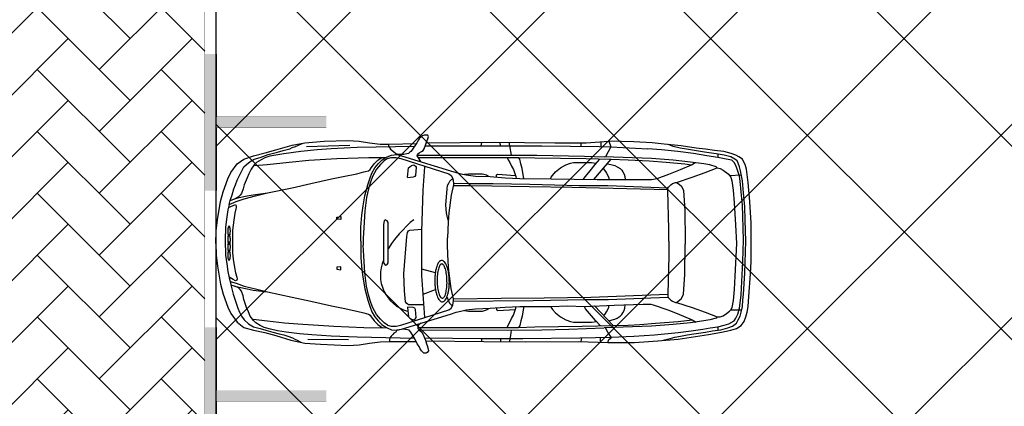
# Model space of a CAD drawing. Header units: millimetres. Extents: x 747415 to 1601423, y -236173 to 551995.
# Tile 505 of 549: x 1165717 to 1174714, y 215841 to 219376. Entities that reach past the tile are written whole.
import ezdxf

# ---------------------------------------------------------------- set-up
doc = ezdxf.new("R2010")
doc.units = ezdxf.units.MM
doc.header["$LTSCALE"] = 100
doc.header["$MEASUREMENT"] = 0
doc.linetypes.add('DASHED2', pattern=[9.525, 6.35, -3.175])
doc.layers.get('0').update_dxf_attribs({"linetype": 'CONTINUOUS', "lineweight": 0})
for name, color, linetype in [('T--A9041_VERHARDING_Parkeren', 9, 'CONTINUOUS'), ('T--L9041_VERHARDING_Wegen', 7, 'CONTINUOUS'), ('T--L9082_INRICHTING_SPECIFIEK_Auto', 8, 'CONTINUOUS')]:
    doc.layers.add(name, color=color, linetype=linetype)
for name, color, linetype, lineweight in [('T--A9041_VERHARDING_Wegen', 21, 'CONTINUOUS', 0), ('T--A9042_BEPLANTING', 90, 'CONTINUOUS', 0), ('T--L9067_BEHEERVOORZIENING_Belijning', 7, 'DASHED2', 0)]:
    doc.layers.add(name, color=color, linetype=linetype, lineweight=lineweight)
doc.layers.add('T--A9072_BELIJNING', color=7, linetype='CONTINUOUS', lineweight=0, true_color=0xffffff)

# ---------------------------------------------------------------- blocks, each defined once
blk = doc.blocks.new('auto33')
for p, q in [((2426.937, 925.125), (2421.775, 894.2)), ((2592.1, 926.137), (2602.75, 894.2)), ((3337.262, 920.812), (3337.262, 894.2)), ((3518.237, 931.462), (3518.237, 888.875)), ((830.324, 888.875), (1224.2, 899.525)), ((4588.075, 819.687), (4588.075, 793.075)), ((3454.362, 585.487), (3614.037, 771.775)), ((2006.612, -266.126), (1884.2, -234.188)), ((1894.85, -463.063), (2006.612, -420.476)), ((3459.687, -569.513), (3630.012, -750.475)), ((4588.075, -761.125), (4588.075, -787.738)), ((840.975, -872.9), (1213.55, -878.225)), ((2427.1, -867.575), (2427.1, -894.188)), ((2602.75, -867.575), (2602.75, -894.188)), ((3342.587, -862.25), (3337.262, -894.188)), ((3512.912, -858.813), (3512.912, -899.513))]:
    blk.add_line(p, q)
for points in [[(1873.55, 750.487), (1852.262, 782.425), (1841.612, 803.712), (1846.937, 819.687), (1857.587, 830.325), (1878.875, 840.974), (1894.85, 851.612), (1905.487, 867.587), (1916.137, 899.525), (1926.775, 926.137), (1932.099, 942.1), (1937.425, 958.075), (1942.75, 979.362), (1937.425, 990), (1905.487, 990), (1889.525, 984.687), (1878.875, 979.362), (1873.55, 974.037), (1862.912, 963.387), (1852.262, 947.425), (1836.3, 920.812), (1820.325, 894.2), (1804.362, 872.912), (1793.712, 856.937), (1783.075, 840.974), (1772.424, 835.65), (1761.775, 825), (1745.812, 819.687), (1719.2, 814.362), (1655.325, 814.362)], [(0, 0), (5.325, 117.099), (15.975, 218.225), (42.587, 383.225), (69.2, 473.712), (111.775, 590.812), (138.387, 649.362), (196.937, 729.2), (255.487, 771.775), (345.975, 803.712), (452.425, 830.325), (548.225, 856.937), (697.262, 899.525), (814.362, 920.812), (989.999, 936.775), (1208.225, 942.1), (1309.362, 936.775), (1405.162, 920.812), (1500.975, 910.162), (1580.812, 910.162), (1833.062, 915.425)], [(122.425, 356.612), (133.062, 393.875), (149.037, 447.099), (165, 500.325), (180.975, 537.587), (196.937, 580.162), (212.912, 617.425), (234.2, 660), (255.487, 702.587), (282.1, 723.875), (314.037, 750.487), (351.299, 771.775), (404.525, 787.75), (479.037, 814.362), (564.2, 835.65), (617.425, 851.612), (675.975, 867.587), (697.262, 878.225), (729.2, 888.875), (755.812, 899.525), (789.287, 916.25)], [(1575.487, 910.162), (1580.812, 888.875), (1596.775, 862.262), (1623.387, 840.974), (1644.687, 825), (1676.612, 814.362)], [(1924.637, 920.799), (2544.2, 926.137), (3097.749, 920.812), (3385.162, 920.812), (3592.75, 936.775)], [(2677.262, 926.137), (2682.587, 894.2), (2698.55, 809.037)], [(3592.75, 936.775), (3608.712, 883.55), (3560.812, 793.075)], [(3582.099, -904.838), (3826.937, -904.838), (4039.85, -888.863), (4226.137, -872.9), (4343.237, -856.938), (4502.912, -830.325), (4620.012, -809.025), (4705.174, -793.063), (4758.4, -777.1), (4800.975, -750.475), (4827.587, -713.225), (4843.562, -670.638), (4854.2, -628.063), (4864.849, -574.838), (4870.175, -484.35), (4886.137, -276.776), (4891.462, -165), (4891.462, 31.937), (4891.462, 186.3), (4880.812, 383.225), (4864.849, 558.875), (4848.875, 681.299), (4838.237, 723.875), (4822.262, 750.487), (4811.625, 771.775), (4779.687, 793.075), (4753.075, 809.037), (4710.487, 825), (4641.3, 840.974), (4556.137, 851.612), (4476.3, 862.262), (4391.137, 872.912), (4252.75, 894.2), (4098.399, 910.162), (3986.625, 920.812), (3821.624, 931.462), (3592.75, 936.775)], [(4087.75, -883.55), (4151.625, -867.575), (4194.2, -856.938), (4247.425, -846.288), (4305.974, -835.638), (4369.85, -825), (4476.3, -809.025), (4540.174, -798.388), (4614.687, -787.738), (4678.562, -771.775), (4721.137, -755.8), (4758.4, -729.188), (4774.362, -697.251), (4790.325, -665.326), (4800.975, -628.063), (4811.625, -574.838), (4816.937, -516.288), (4822.262, -463.063), (4832.912, -271.451), (4843.562, 21.3), (4838.237, 212.912), (4832.912, 335.325), (4822.262, 463.075), (4811.625, 574.837), (4795.65, 665.325), (4785.012, 702.587), (4774.362, 734.525), (4763.712, 755.812), (4742.424, 771.775), (4705.174, 793.075), (4646.625, 809.037), (4572.1, 819.687), (4465.649, 835.65), (4375.175, 851.612), (4300.649, 862.262), (4242.1, 872.912), (4178.237, 888.875), (4135.649, 904.837)], [(1815, 888.875), (1293.387, 878.225), (1053.875, 867.587), (926.137, 856.937), (777.1, 840.974), (622.75, 819.687), (548.225, 809.037), (495, 798.387), (447.1, 782.425), (415.162, 766.462), (372.587, 739.837), (351.299, 718.55), (324.675, 681.299), (303.387, 638.712), (287.425, 601.449), (260.812, 537.587), (250.162, 500.325), (234.2, 457.75), (223.55, 441.774), (207.587, 425.812), (175.65, 409.837)], [(1325.325, 21.3), (1325.325, 149.037), (1335.975, 260.812), (1346.612, 345.975), (1362.587, 436.449), (1389.2, 537.587), (1410.487, 601.449), (1426.45, 644.037), (1453.074, 691.937), (1485, 729.2), (1516.937, 761.137), (1538.225, 777.1), (1564.837, 793.075), (1607.425, 809.037), (1655.325, 814.362), (1697.912, 803.712), (2145, 665.325), (2198.225, 649.362), (2240.812, 638.712), (2288.712, 628.075), (2373.875, 617.425), (2506.937, 612.1), (2645.325, 601.449), (2778.387, 596.137), (3065.812, 590.812), (3486.3, 585.487), (3858.874, 585.487), (3981.299, 585.487), (4034.525, 596.137), (4140.974, 633.387), (4247.425, 675.975), (4348.55, 718.55)], [(1914.362, 894.2), (2581.462, 894.2), (2980.65, 894.2), (3502.262, 888.875), (3608.712, 883.55), (3949.362, 867.587)], [(3614.037, -856.938), (3821.624, -846.288), (4007.912, -835.638), (4226.137, -814.35), (4343.237, -798.388), (4449.687, -782.413), (4518.875, -771.775), (4588.075, -761.125), (4646.625, -745.163), (4689.2, -734.513), (4737.099, -707.9), (4753.075, -681.288), (4769.037, -644.025), (4785.012, -590.8), (4795.65, -521.613), (4800.975, -468.388), (4806.3, -345.963), (4816.937, -165), (4822.262, 31.937), (4816.937, 250.162), (4811.625, 351.3), (4800.975, 473.712), (4790.325, 569.525), (4785.012, 617.425), (4763.712, 681.299), (4753.075, 713.225), (4737.099, 739.837), (4715.812, 761.137), (4662.587, 771.775), (4588.075, 787.75), (4486.937, 803.712), (4364.525, 825), (4220.812, 840.974), (4071.787, 856.937), (3949.362, 867.587)], [(122.425, 356.612), (186.287, 383.225), (260.812, 409.837), (361.937, 436.449), (473.712, 463.075), (697.262, 510.975), (867.587, 548.225), (1059.2, 590.812), (1165.65, 612.1), (1288.075, 638.712), (1351.937, 654.687), (1394.525, 665.325), (1410.487, 675.975), (1421.137, 691.937), (1431.774, 707.912), (1447.75, 729.2), (1479.687, 761.137), (1516.937, 787.75)], [(351.299, 713.225), (468.387, 723.875), (670.649, 745.162), (851.612, 761.137), (1107.1, 777.1), (1399.837, 787.75), (1554.2, 787.75)], [(1570.162, 777.1), (1538.225, 755.812), (1506.3, 723.875), (1469.037, 681.299), (1431.774, 612.1), (1410.487, 553.55), (1394.525, 500.325), (1378.55, 420.487), (1362.587, 298.062), (1351.937, 143.712), (1346.612, 47.912), (1346.612, -15.963)], [(1570.162, 777.1), (1602.1, 787.75), (1650, 787.75), (1692.587, 777.1), (2129.037, 638.712), (2150.325, 622.75), (2166.3, 596.137), (2171.612, 553.55), (2171.612, 537.587), (2150.325, 441.774), (2129.037, 282.099), (2123.712, 196.937), (2118.387, 53.224)], [(1843.387, 809.037), (2475, 809.037), (2932.75, 809.037), (3369.2, 798.387), (3550.162, 793.075)], [(1849.6, 787.75), (2086.462, 787.75), (2437.75, 787.75), (2661.3, 787.75), (2767.75, 787.75), (2916.775, 782.425), (3385.162, 777.1), (3614.037, 771.775)], [(2661.3, 787.75), (2671.937, 766.462), (2687.912, 739.837), (2703.875, 707.912), (2719.85, 675.975), (2730.487, 649.362), (2741.137, 612.1), (2746.462, 596.137)], [(2815.65, 596.137), (2810.325, 628.075), (2799.687, 686.612), (2789.037, 729.2), (2778.387, 771.775), (2767.75, 787.75)], [(3060.487, 590.812), (3065.812, 606.774), (3076.462, 622.75), (3103.074, 654.687), (3150.975, 691.937), (3198.875, 718.55), (3241.462, 734.525), (3268.075, 739.837), (3433.075, 739.837), (3473.374, 734.087)], [(3507.587, 771.775), (3465.012, 723.875), (3417.099, 665.325), (3374.524, 612.1), (3353.237, 585.487)], [(4210.175, 558.875), (4353.875, 606.774), (4470.975, 649.362), (4582.749, 691.937), (4572.1, 702.587), (4513.562, 718.55), (4460.324, 729.2), (4337.912, 745.162), (4178.237, 761.137), (3981.299, 777.1), (3550.162, 793.075)], [(3576.774, 729.2), (3608.712, 723.875), (3645.975, 713.225), (3667.262, 702.587), (3693.874, 686.612), (3709.85, 670.65), (3720.487, 654.687), (3731.137, 633.387), (3736.462, 612.1), (3741.787, 585.487)], [(3614.037, 771.775), (3768.4, 766.462), (3960.012, 755.812), (4114.362, 745.162), (4284.687, 729.2), (4348.55, 718.55), (4380.487, 739.837)], [(1756.462, 601.449), (1751.137, 606.774), (1761.775, 691.937), (1772.424, 702.587), (1788.387, 713.225), (1809.687, 718.55), (1825.65, 707.912), (1830.975, 697.262), (1825.65, 622.75), (1820.325, 612.1), (1804.362, 606.774), (1756.462, 601.449)], [(1910.812, -675.963), (1884.2, -292.738), (1884.2, 111.775), (1894.85, 489.687), (1910.812, 702.587)], [(2272.749, 633.387), (2310, 638.712), (2437.75, 638.712), (2475, 628.075), (2490.975, 617.425), (2496.3, 612.1)], [(2565.487, 606.774), (2565.487, 628.075), (2576.137, 633.387), (2735.812, 622.75)], [(3539.524, 686.612), (3560.812, 660), (3571.462, 644.037), (3582.099, 622.75), (3592.75, 601.449), (3592.75, 585.487)], [(4582.749, 691.937), (4609.362, 686.612), (4635.975, 670.65), (4651.937, 660), (4667.912, 649.362), (4683.875, 633.387), (4694.525, 622.75), (4800.975, 628.075)], [(2123.712, 212.912), (2113.074, 250.162), (2107.75, 282.099), (2102.425, 351.3), (2113.074, 500.325), (2118.387, 532.262), (2129.037, 553.55), (2139.687, 569.525), (2155.65, 585.487), (2166.3, 590.812)], [(2171.612, 553.55), (2304.687, 548.225), (2533.55, 548.225), (2868.875, 542.912), (3321.3, 532.262), (3582.099, 532.262), (4130.325, 510.975)], [(4140.974, 21.3), (4140.974, 133.062), (4130.325, 484.362), (4130.325, 505.65), (4135.649, 516.3), (4156.937, 537.587), (4172.912, 548.225), (4199.525, 558.875), (4210.175, 558.875), (4226.137, 548.225), (4252.75, 526.937), (4268.712, 500.325), (4274.037, 484.362), (4284.687, 303.387), (4290.012, 26.612), (4290.012, -5.313)], [(4694.525, 622.75), (4705.174, 606.774), (4715.812, 574.837), (4726.462, 489.687), (4737.099, 372.587), (4747.75, 170.325), (4758.4, 0), (4742.424, -298.063), (4737.099, -420.476), (4726.462, -521.613), (4715.812, -585.475), (4705.174, -606.775)], [(133.062, 393.875), (175.65, 409.837), (212.912, 420.487), (287.425, 436.449), (340.65, 447.099), (473.712, 463.075)], [(2171.612, 532.262), (2331.3, 532.262), (2522.912, 526.937), (2863.55, 521.612), (3257.424, 516.3), (4130.325, 495)], [(122.425, 356.612), (111.775, 308.712), (101.137, 244.837), (90.487, 149.037), (85.162, 31.937), (90.487, -106.451), (101.137, -186.288), (111.775, -255.475), (122.425, -314.025), (133.062, -345.963)], [(117.1, 330), (180.975, 356.612), (186.287, 345.975), (186.287, 330), (175.65, 276.774), (165, 212.912), (154.362, 122.424), (154.362, -85.163), (159.675, -143.7), (170.324, -218.225), (180.975, -266.126), (191.612, -308.7), (196.937, -324.675), (191.612, -335.325), (180.975, -340.638), (159.675, -330), (122.425, -308.7)], [(1107.225, 241.062), (1141.85, 246.187), (1141.85, 219.062), (1107.225, 222.312), (1107.225, 241.062)], [(1532.912, 175.65), (1532.912, -175.638), (1543.55, -191.613), (1554.2, -196.938), (1564.837, -191.613), (1575.487, -175.638), (1575.487, -159.675), (1575.487, 191.612), (1564.837, 207.587), (1548.875, 218.225), (1538.225, 207.587), (1532.912, 175.65)], [(1809.687, 218.225), (1777.75, 191.612), (1676.612, 90.487), (1634.037, 37.262), (1607.425, 0), (1596.775, -15.963), (1575.487, -47.9)], [(1900.162, -558.863), (1761.775, -558.863), (1745.812, -548.225), (1735.162, -532.251), (1724.525, -431.125), (1719.2, -276.776), (1745.812, 63.875), (1751.137, 101.137), (1761.775, 117.099), (1772.424, 122.424), (1884.2, 133.062)], [(0, 0), (5.325, -106.451), (15.975, -207.575), (42.587, -372.575), (69.2, -463.063), (111.775, -580.163), (138.387, -638.713), (196.937, -718.55), (255.487, -766.45), (345.975, -793.063), (447.1, -814.35), (548.225, -840.963), (686.612, -883.55), (814.362, -910.163), (958.062, -920.8), (1208.225, -931.45), (1309.362, -926.125), (1405.162, -910.163), (1500.975, -899.513), (1586.137, -894.188), (1830.975, -894.188)], [(1325.325, 21.3), (1325.325, -127.738), (1335.975, -239.513), (1346.612, -324.675), (1362.587, -415.163), (1389.2, -516.288), (1410.487, -580.163), (1426.45, -622.738), (1453.074, -670.638), (1485, -707.9), (1516.937, -739.838), (1538.225, -755.8), (1564.837, -771.775), (1607.425, -787.738), (1655.325, -793.063), (1697.912, -782.413), (2145, -644.025), (2198.225, -628.063), (2240.812, -617.413), (2288.712, -606.775), (2373.875, -596.125), (2506.937, -590.8), (2645.325, -580.163), (2778.387, -574.838), (3065.812, -574.838), (3214.849, -569.513), (3369.2, -574.838), (3640.65, -564.188), (3906.787, -553.55), (3975.974, -553.55), (3997.262, -558.863), (4130.325, -606.775), (4215.487, -638.713), (4353.875, -697.251), (4391.137, -718.55)], [(1570.162, -745.163), (1602.1, -755.8), (1650, -755.8), (1692.587, -745.163), (2129.037, -606.775), (2150.325, -590.8), (2166.3, -564.188), (2171.612, -521.613), (2171.612, -505.638), (2150.325, -409.838), (2129.037, -250.163), (2123.712, -165), (2118.387, -21.288), (2118.387, 53.224)], [(4140.974, 21.3), (4140.974, 0), (4140.974, -111.776), (4130.325, -463.063), (4130.325, -484.35), (4135.649, -495), (4156.937, -516.288), (4172.912, -526.938), (4199.525, -537.576), (4210.175, -537.576), (4226.137, -526.938), (4252.75, -505.638), (4268.712, -479.025), (4274.037, -463.063), (4284.687, -282.088), (4290.012, -5.313)], [(1570.162, -745.163), (1538.225, -723.863), (1506.3, -691.938), (1469.037, -649.35), (1431.774, -580.163), (1410.487, -521.613), (1394.525, -468.388), (1378.55, -388.55), (1362.587, -266.126), (1351.937, -111.776), (1346.612, -15.963)], [(1107.225, -234.988), (1141.85, -240.113), (1141.85, -212.988), (1107.225, -216.238), (1107.225, -234.988)], [(133.062, -345.963), (186.287, -361.938), (260.812, -388.55), (361.937, -415.163), (473.712, -441.775), (697.262, -489.675), (867.587, -526.938), (1059.2, -569.513), (1165.65, -590.8), (1288.075, -617.413), (1351.937, -633.388), (1394.525, -644.025), (1410.487, -654.675), (1421.137, -670.638), (1431.774, -686.613), (1447.75, -707.9), (1479.687, -739.838), (1500.975, -755.8), (1522.262, -771.775)], [(133.062, -345.963), (138.387, -377.901), (159.675, -463.063), (180.975, -526.938), (202.262, -590.8), (218.225, -628.063), (234.2, -665.326), (260.812, -697.251), (298.062, -734.513), (345.975, -761.125), (404.525, -777.1), (457.75, -793.063), (521.612, -809.025), (580.162, -825), (622.75, -835.638), (660, -846.288), (702.587, -862.25), (723.875, -872.9), (745.162, -883.55), (776.312, -902.238)], [(138.387, -377.901), (175.65, -388.55), (212.912, -399.188), (287.425, -415.163), (340.65, -425.8), (473.712, -441.775)], [(1815, -867.575), (1293.387, -856.938), (1053.875, -846.288), (878.225, -835.638), (766.45, -825), (644.037, -809.025), (564.2, -798.388), (500.325, -782.413), (441.775, -766.45), (404.525, -750.475), (367.262, -723.863), (345.975, -702.575), (314.037, -665.326), (298.062, -622.738), (282.1, -585.475), (255.487, -510.963), (250.162, -479.025), (234.2, -436.45), (223.55, -420.476), (207.587, -404.513), (175.65, -388.55)], [(2113.074, -489.675), (2123.712, -521.613), (2139.687, -548.225), (2150.325, -558.863), (2160.975, -569.513)], [(2171.612, -505.638), (2608.075, -500.325), (3001.937, -495), (3427.75, -489.675), (4130.325, -463.063)], [(2171.612, -526.938), (2900.812, -521.613), (3374.524, -510.963), (3587.425, -510.963), (4130.325, -489.675)], [(4210.175, -537.576), (4353.875, -585.475), (4470.975, -628.063), (4582.749, -670.638), (4572.1, -681.288), (4513.562, -697.251), (4460.324, -707.9), (4337.912, -723.863), (4178.237, -739.838), (3981.299, -755.8), (3550.162, -771.775)], [(1756.462, -580.163), (1751.137, -585.475), (1761.775, -670.638), (1772.424, -681.288), (1788.387, -691.938), (1809.687, -697.251), (1825.65, -686.613), (1830.975, -675.963), (1825.65, -601.45), (1820.325, -590.8), (1804.362, -585.475), (1756.462, -580.163)], [(2272.749, -612.088), (2310, -617.413), (2437.75, -617.413), (2475, -606.775), (2490.975, -596.125), (2496.3, -590.8)], [(2565.487, -585.475), (2565.487, -606.775), (2576.137, -612.088), (2735.812, -601.45)], [(2661.3, -766.45), (2671.937, -745.163), (2687.912, -718.55), (2703.875, -686.613), (2719.85, -654.675), (2730.487, -628.063), (2741.137, -590.8), (2746.462, -574.838)], [(2815.65, -574.838), (2810.325, -606.775), (2799.687, -665.326), (2789.037, -707.9), (2778.387, -750.475), (2767.75, -766.45)], [(3060.487, -574.838), (3065.812, -585.475), (3076.462, -601.45), (3103.074, -633.388), (3150.975, -670.638), (3198.875, -697.251), (3241.462, -713.225), (3268.075, -718.55), (3433.075, -718.55), (3480.975, -713.225)], [(3512.912, -750.475), (3470.325, -702.575), (3433.075, -660.001), (3379.849, -596.125), (3369.2, -574.838)], [(3544.849, -660.001), (3560.812, -638.713), (3571.462, -622.738), (3582.099, -601.45), (3592.75, -580.163), (3592.75, -566.063)], [(3589.962, -707.926), (3645.975, -691.938), (3667.262, -681.288), (3693.874, -665.326), (3709.85, -649.35), (3720.487, -633.388), (3731.137, -612.088), (3736.462, -590.8), (3741.574, -560.151)], [(4582.749, -670.638), (4609.362, -670.638), (4635.975, -660.001), (4667.912, -638.713), (4694.525, -617.413), (4705.174, -606.775), (4806.3, -606.775)], [(340.65, -691.938), (473.712, -707.9), (628.062, -723.863), (750.487, -734.513), (1080.487, -755.8), (1351.937, -766.45), (1564.837, -771.775)], [(3630.012, -750.475), (3768.4, -745.163), (3874.85, -739.838), (4018.549, -729.188), (4226.137, -713.225), (4353.875, -697.251)], [(1655.325, -793.063), (1644.687, -809.025), (1628.712, -819.676), (1618.075, -830.325), (1602.1, -846.288), (1591.462, -862.25), (1586.137, -878.225), (1586.137, -894.188)], [(1873.55, -729.188), (1852.262, -745.163), (1846.937, -755.8), (1846.937, -777.1), (1862.912, -793.063), (1884.2, -809.025), (1894.85, -830.325), (1905.487, -856.938), (1916.137, -883.55), (1926.775, -915.475), (1932.099, -931.45), (1937.425, -952.738), (1942.75, -979.351), (1932.099, -995.325), (1921.462, -1000.638), (1900.162, -1000.638), (1878.875, -979.351), (1868.225, -963.388), (1857.587, -942.1), (1841.612, -915.475), (1830.975, -894.188), (1809.687, -856.938), (1804.362, -846.288), (1783.075, -809.025), (1767.1, -793.063), (1719.2, -782.413), (1655.325, -793.063)], [(1846.937, -766.45), (2086.462, -766.45), (2437.75, -766.45), (2661.3, -766.45), (2767.75, -766.45), (2916.775, -761.125), (3347.912, -755.8), (3630.012, -750.475)], [(1857.287, -787.438), (2661.3, -793.063), (2980.65, -787.738), (3225.487, -782.413), (3550.162, -771.775)], [(2698.55, -793.063), (2693.237, -840.963), (2687.912, -867.575), (2682.587, -894.188)], [(3582.099, -904.838), (3592.75, -878.225), (3614.037, -862.25), (3614.037, -856.938), (3582.099, -809.025), (3560.812, -771.775)], [(1905.487, -862.25), (2421.775, -867.575), (2805, -867.575), (3326.625, -862.25), (3614.037, -856.938)], [(1916.137, -888.863), (2448.387, -894.188), (2831.625, -899.513), (3315.975, -894.188), (3582.099, -904.838)]]:
    blk.add_lwpolyline(points)
for points in [[(121.249, 70.05, 0.15715148), (123.632, 70.889, 0.0898848), (125.928, 73.391, 0.04910718), (128.05, 77.46, 0.03066448), (129.916, 82.938, 0.02177548), (131.455, 89.616, 0.01717029), (132.606, 97.236, 0.01477699), (133.328, 105.507, 0.01374023), (133.59, 114.11, 0.01374023), (133.384, 122.714, 0.01477699), (132.717, 130.989, 0.01717029), (131.614, 138.617, 0.02177548), (130.119, 145.305, 0.03066448), (128.289, 150.795, 0.04910718), (126.194, 154.877, 0.0898848), (123.914, 157.394, 0.15715148), (121.537, 158.249, 0.15715148), (119.155, 157.41, 0.0898848), (116.859, 154.908, 0.04910718), (114.737, 150.839, 0.03066448), (112.871, 145.361, 0.02177548), (111.332, 138.683, 0.01717029), (110.18, 131.063, 0.01477699), (109.459, 122.792, 0.01374023), (109.197, 114.189, 0.01374023), (109.403, 105.585, 0.01477699), (110.07, 97.31, 0.01717029), (111.172, 89.682, 0.02177548), (112.667, 82.994, 0.03066448), (114.498, 77.504, 0.04910718), (116.593, 73.422, 0.0898848), (118.873, 70.905, 0.15715148)], [(121.825, -7.038, 0.15570612), (124.227, -6.175, 0.08991562), (126.526, -3.65, 0.04943001), (128.633, 0.439, 0.0309529), (130.468, 5.935, 0.02200981), (131.96, 12.628, 0.01736704), (133.05, 20.26, 0.01495166), (133.699, 28.537, 0.01390479), (133.88, 37.142, 0.01390479), (133.587, 45.744, 0.01495166), (132.83, 54.013, 0.01736704), (131.64, 61.63, 0.02200981), (130.062, 68.302, 0.0309529), (128.155, 73.775, 0.04943001), (125.995, 77.836, 0.08991562), (123.663, 80.33, 0.15570612), (121.249, 81.162, 0.15570612), (118.847, 80.299, 0.08991562), (116.548, 77.774, 0.04943001), (114.441, 73.685, 0.0309529), (112.606, 68.189, 0.02200981), (111.114, 61.496, 0.01736704), (110.024, 53.864, 0.01495166), (109.375, 45.587, 0.01390479), (109.194, 36.982, 0.01390479), (109.487, 28.38, 0.01495166), (110.244, 20.111, 0.01736704), (111.434, 12.494, 0.02200981), (113.012, 5.822, 0.0309529), (114.919, 0.349, 0.04943001), (117.079, -3.712, 0.08991562), (119.411, -6.206, 0.15570612)], [(121.825, 13.112, 0.15570612), (119.411, 12.28, 0.08991562), (117.079, 9.786, 0.04943001), (114.919, 5.725, 0.0309529), (113.012, 0.252, 0.02200981), (111.434, -6.42, 0.01736704), (110.244, -14.037, 0.01495166), (109.487, -22.306, 0.01390479), (109.194, -30.908, 0.01390479), (109.375, -39.513, 0.01495166), (110.024, -47.79, 0.01736704), (111.114, -55.422, 0.02200981), (112.606, -62.115, 0.0309529), (114.441, -67.611, 0.04943001), (116.548, -71.7, 0.08991562), (118.847, -74.225, 0.15570612), (121.249, -75.088, 0.15570612), (123.663, -74.256, 0.08991562), (125.995, -71.762, 0.04943001), (128.155, -67.701, 0.0309529), (130.062, -62.228, 0.02200981), (131.64, -55.556, 0.01736704), (132.83, -47.939, 0.01495166), (133.587, -39.67, 0.01390479), (133.88, -31.068, 0.01390479), (133.699, -22.463, 0.01495166), (133.05, -14.186, 0.01736704), (131.96, -6.554, 0.02200981), (130.468, 0.139, 0.0309529), (128.633, 5.635, 0.04943001), (126.526, 9.724, 0.08991562), (124.227, 12.249, 0.15570612)], [(121.249, -63.976, 0.15715148), (118.873, -64.831, 0.0898848), (116.593, -67.348, 0.04910718), (114.498, -71.43, 0.03066448), (112.667, -76.92, 0.02177548), (111.172, -83.608, 0.01717029), (110.07, -91.236, 0.01477699), (109.403, -99.511, 0.01374023), (109.197, -108.115, 0.01374023), (109.459, -116.718, 0.01477699), (110.18, -124.989, 0.01717029), (111.332, -132.609, 0.02177548), (112.871, -139.287, 0.03066448), (114.737, -144.765, 0.04910718), (116.859, -148.834, 0.0898848), (119.155, -151.336, 0.15715148), (121.537, -152.175, 0.15715148), (123.914, -151.32, 0.0898848), (126.194, -148.803, 0.04910718), (128.289, -144.721, 0.03066448), (130.119, -139.231, 0.02177548), (131.614, -132.543, 0.01717029), (132.717, -124.915, 0.01477699), (133.384, -116.64, 0.01374023), (133.59, -108.036, 0.01374023), (133.328, -99.433, 0.01477699), (132.606, -91.162, 0.01717029), (131.455, -83.542, 0.02177548), (129.916, -76.864, 0.03066448), (128.05, -71.386, 0.04910718), (125.928, -67.317, 0.0898848), (123.632, -64.815, 0.15715148)], [(2070.489, -532.255, 0.12935202), (2083.407, -528.442, 0.08825051), (2095.727, -517.514, 0.05492558), (2106.975, -499.891, 0.03660649), (2116.718, -476.25, 0.02685995), (2124.583, -447.501, 0.0215486), (2130.266, -414.747, 0.01871385), (2133.55, -379.248, 0.01746963), (2134.308, -342.367, 0.01746963), (2132.512, -305.522, 0.01871385), (2128.229, -270.13, 0.0215486), (2121.626, -237.549, 0.02685995), (2112.955, -209.032, 0.03660649), (2102.549, -185.676, 0.05492558), (2090.81, -168.376, 0.08825051), (2078.187, -157.8, 0.12935202), (2065.166, -154.352, 0.12935202), (2052.247, -158.165, 0.08825051), (2039.928, -169.093, 0.05492558), (2028.68, -186.716, 0.03660649), (2018.937, -210.356, 0.02685995), (2011.072, -239.106, 0.0215486), (2005.389, -271.86, 0.01871385), (2002.105, -307.359, 0.01746963), (2001.347, -344.24, 0.01746963), (2003.143, -381.085, 0.01871385), (2007.426, -416.477, 0.0215486), (2014.029, -449.058, 0.02685995), (2022.7, -477.575, 0.03660649), (2033.105, -500.931, 0.05492558), (2044.845, -518.231, 0.08825051), (2057.468, -528.807, 0.12935202)], [(2070.489, -500.32, 0.15236329), (2079.253, -497.153, 0.08994173), (2087.578, -488.075, 0.05017132), (2095.144, -473.432, 0.0316287), (2101.66, -453.789, 0.02256312), (2106.876, -429.9, 0.01783336), (2110.592, -402.683, 0.01536641), (2112.664, -373.185, 0.01429585), (2113.013, -342.538, 0.01429585), (2111.625, -311.92, 0.01536641), (2108.555, -282.508, 0.01783336), (2103.919, -255.433, 0.02256312), (2097.896, -231.735, 0.0316287), (2090.718, -212.324, 0.05017132), (2082.66, -197.946, 0.08994173), (2074.032, -189.155, 0.15236329), (2065.166, -186.287, 0.15236329), (2056.402, -189.454, 0.08994173), (2048.077, -198.532, 0.05017132), (2040.511, -213.175, 0.0316287), (2033.995, -232.818, 0.02256312), (2028.779, -256.707, 0.01783336), (2025.063, -283.923, 0.01536641), (2022.991, -313.422, 0.01429585), (2022.642, -344.069, 0.01429585), (2024.03, -374.687, 0.01536641), (2027.1, -404.099, 0.01783336), (2031.736, -431.174, 0.02256312), (2037.758, -454.872, 0.0316287), (2044.937, -474.283, 0.05017132), (2052.994, -488.661, 0.08994173), (2061.622, -497.452, 0.15236329)]]:
    blk.add_lwpolyline(points, format="xyb", close=True)
blk.add_arc((1846.278, -288.964), 341.955, 156.4065556, 253.8449833)
blk = doc.blocks.new('9041_parkeerplaats_2500x5000_hoeklijn')
at = {"layer": 'T--A9072_BELIJNING', "linetype": 'Continuous'}
h = blk.add_hatch(color=256, dxfattribs=at)
h.paths.add_polyline_path([(-1200, -1390), (-1250, -1390), (-1250, -2500), (-625, -2500), (-625, -2390), (-1200, -2390)])
h.paths.add_polyline_path([(1250, -1390), (1200, -1390), (1200, -2390), (625, -2390), (625, -2500), (1250, -2500)])
at = {"layer": 'T--L9067_BEHEERVOORZIENING_Belijning', "const_width": 1}
for points in [[(-1200, -1390), (-1250, -1390), (-1250, -2500), (-625, -2500), (-625, -2390), (-1200, -2390)], [(1250, -1390), (1200, -1390), (1200, -2390), (625, -2390), (625, -2500), (1250, -2500)]]:
    blk.add_lwpolyline(points, close=True, dxfattribs=at)
blk = doc.blocks.new('*U273')
at = {"layer": 'T--L9067_BEHEERVOORZIENING_Belijning'}
blk.add_blockref('9041_parkeerplaats_2500x5000_hoeklijn', (0, 1945, -0.5), dxfattribs=at)
blk = doc.blocks.new('*U274')
at = {"layer": 'T--L9067_BEHEERVOORZIENING_Belijning', "color": 0, "linetype": 'ByBlock', "lineweight": -2, "transparency": 16777216}
for p in [(20000, 0), (22500, 0), (25000, 0)]:
    blk.add_blockref('*U273', p, dxfattribs=at)

msp = doc.modelspace()

# ---------------------------------------------------------------- hatches: boundary and pattern name
at = {"layer": 'T--A9041_VERHARDING_Parkeren', "linetype": 'Continuous'}
h = msp.add_hatch(dxfattribs=at)
h.set_pattern_fill('ANSI37', color=9, scale=10000, style=0)
h.paths.add_polyline_path([(1177308.673, 242835.5), (1172039.01, 242115.11), (1167508.673, 241689.024), (1167508.673, 193834.318), (1177308.673, 195491.101)])
at = {"layer": 'T--A9041_VERHARDING_Wegen', "linetype": 'Continuous'}
h = msp.add_hatch(dxfattribs=at)
h.set_pattern_fill('AR-HBONE', color=256, scale=100, style=0)
h.paths.add_polyline_path([(1162508.673, 193125.106), (1167408.673, 193834.318), (1167408.673, 241689.024), (1162508.673, 241218.765)])
at = {"layer": 'T--A9042_BEPLANTING'}
h = msp.add_hatch(dxfattribs=at)
h.set_pattern_fill('GRASS', color=256, scale=1500, style=0)
edge = h.paths.add_edge_path()
edge.add_line((1194589.183, 247525.193), (1194593.64, 247264.881))
edge.add_line((1194593.64, 247264.881), (1189597.042, 247120.843))
edge.add_line((1189597.042, 247120.843), (1179615.176, 246734.424))
edge.add_line((1179615.176, 246734.424), (1169673.169, 246260.926))
edge.add_line((1169673.169, 246260.926), (1159743.156, 245284.429))
edge.add_line((1159743.156, 245284.429), (1149794.302, 244232.037))
edge.add_line((1149794.302, 244232.037), (1139904.319, 243419.621))
edge.add_line((1139904.319, 243419.621), (1138613.747, 243325.021))
edge.add_line((1138613.747, 243325.021), (1135690.007, 243117.197))
edge.add_line((1135690.007, 243117.197), (1132771.926, 242932.503))
edge.add_line((1132771.926, 242932.503), (1129859.398, 242758.599))
edge.add_line((1129859.398, 242758.599), (1126616.556, 242566.575))
edge.add_line((1126616.556, 242566.575), (1123385.964, 242364.695))
edge.add_line((1123385.964, 242364.695), (1120184.728, 242139.833))
edge.add_line((1120184.728, 242139.833), (1117014.113, 241880.011))
edge.add_line((1117014.113, 241880.011), (1113876.289, 241570.228))
edge.add_line((1113876.289, 241570.228), (1110773.76, 241198.319))
edge.add_line((1110773.76, 241198.319), (1107692.214, 240764.72))
edge.add_line((1107692.214, 240764.72), (1104624.361, 240306.925))
edge.add_line((1104624.361, 240306.925), (1101572.465, 239835.828))
edge.add_line((1101572.465, 239835.828), (1100403.086, 239650.924))
edge.add_line((1100403.086, 239650.924), (1097780.987, 239217.99))
edge.add_line((1097780.987, 239217.99), (1095157.329, 238732.83))
edge.add_line((1095157.329, 238732.83), (1092526.922, 238274.052))
edge.add_line((1092526.922, 238274.052), (1089457.602, 237766.051))
edge.add_line((1089457.602, 237766.051), (1086388.73, 237224.846))
edge.add_line((1086388.73, 237224.846), (1083401.545, 236651.668))
edge.add_line((1083401.545, 236651.668), (1080469.385, 236024.459))
edge.add_line((1080469.385, 236024.459), (1077519.444, 235269.823))
edge.add_line((1077519.444, 235269.823), (1074567.867, 234454.498))
edge.add_line((1074567.867, 234454.498), (1071611.505, 233602.32))
edge.add_line((1071611.505, 233602.32), (1068661.406, 232725.291))
edge.add_line((1068661.406, 232725.291), (1065719.424, 231822.381))
edge.add_line((1065719.424, 231822.381), (1062684.54, 230856.109))
edge.add_line((1062684.54, 230856.109), (1059866.196, 229920.836))
edge.add_line((1059866.196, 229920.836), (1056845.381, 228880.035))
edge.add_line((1056845.381, 228880.035), (1054034.15, 227860.451))
edge.add_line((1054034.15, 227860.451), (1051908.682, 227043.859))
edge.add_line((1051908.682, 227043.859), (1051192.354, 226766.278))
edge.add_line((1051192.354, 226766.278), (1050671.69, 226564.519))
edge.add_line((1050671.69, 226564.519), (1049927.631, 226262.62))
edge.add_line((1049927.631, 226262.62), (1049070.32, 225903.54))
edge.add_line((1049070.32, 225903.54), (1048360.834, 225606.376))
edge.add_line((1048360.834, 225606.376), (1045574.185, 224396.868))
edge.add_line((1045574.185, 224396.868), (1042746.023, 223102.062))
edge.add_line((1042746.023, 223102.062), (1039916.204, 221736.561))
edge.add_line((1039916.204, 221736.561), (1037264.038, 220364.549))
edge.add_line((1037264.038, 220364.549), (1036639.036, 220037.907))
edge.add_line((1036639.036, 220037.907), (1035761.731, 219567.084))
edge.add_line((1035761.731, 219567.084), (1034455.173, 218860.02))
edge.add_line((1034455.173, 218860.02), (1031834.519, 217415.207))
edge.add_line((1031834.519, 217415.207), (1029063.532, 215837.52))
edge.add_line((1029063.532, 215837.52), (1026493.513, 214322.916))
edge.add_line((1026493.513, 214322.916), (1023661.374, 212596.81))
edge.add_line((1023661.374, 212596.81), (1021148.701, 211011.913))
edge.add_line((1021148.701, 211011.913), (1018664.489, 209394.723))
edge.add_line((1018664.489, 209394.723), (1016111.63, 207674.051))
edge.add_line((1016111.63, 207674.051), (1013541.964, 205866.676))
edge.add_line((1013541.964, 205866.676), (1011054.819, 204060.939))
edge.add_line((1011054.819, 204060.939), (1008551.61, 202180.933))
edge.add_line((1008551.61, 202180.933), (1006071.977, 200261.271))
edge.add_line((1006071.977, 200261.271), (1003623.026, 198305.877))
edge.add_line((1003623.026, 198305.877), (1001255.469, 196356.541))
edge.add_line((1001255.469, 196356.541), (998895.97, 194358.237))
edge.add_line((998895.97, 194358.237), (996592.894, 192340.973))
edge.add_line((996592.894, 192340.973), (994271.188, 190253.094))
edge.add_line((994271.188, 190253.094), (992089.799, 188232.713))
edge.add_line((992089.799, 188232.713), (989855.126, 186096.735))
edge.add_line((989855.126, 186096.735), (987565.682, 183840.779))
edge.add_line((987565.682, 183840.779), (985556.73, 181812.43))
edge.add_line((985556.73, 181812.43), (983340.235, 179499.914))
edge.add_line((983340.235, 179499.914), (981234.422, 177237.565))
edge.add_line((981234.422, 177237.565), (979162.94, 174943.215))
edge.add_line((979162.94, 174943.215), (977214.691, 172724.59))
edge.add_line((977214.691, 172724.59), (975036.892, 170165.071))
edge.add_line((975036.892, 170165.071), (973160.412, 167901.106))
edge.add_line((973160.412, 167901.106), (971300.145, 165540.186))
edge.add_line((971300.145, 165540.186), (970653.489, 164750.347))
edge.add_line((970653.489, 164750.347), (969323.906, 163031.694))
edge.add_line((969323.906, 163031.694), (967532.389, 160664.585))
edge.add_line((967532.389, 160664.585), (965620.33, 158124.446))
edge.add_line((965620.33, 158124.446), (963729.485, 155559.861))
edge.add_line((963729.485, 155559.861), (962160.024, 153368.205))
edge.add_line((962160.024, 153368.205), (960583.853, 151476.839))
edge.add_line((960583.853, 151476.839), (957868.106, 147829.141))
edge.add_line((957868.106, 147829.141), (955546.579, 144354.957))
edge.add_line((955546.579, 144354.957), (952781.766, 139999.101))
edge.add_line((952781.766, 139999.101), (950228.309, 135925.671))
edge.add_line((950228.309, 135925.671), (947689.507, 131669.07))
edge.add_line((947689.507, 131669.07), (945836.511, 128467.426))
edge.add_line((945836.511, 128467.426), (939785.242, 117718.876))
edge.add_line((939785.242, 117718.876), (930712.869, 102774.401))
edge.add_line((930712.869, 102774.401), (922173.53, 90199.799))
edge.add_arc((831492.457, 157259.067), 112782.989, 306.60619454, 323.5168236, ccw=False)
edge.add_line((898746.269, 66722.183), (906881.323, 58450.839))
edge.add_arc((1039056.702, -43733.649), 167068.849, 138.06483794, 142.29247104, ccw=False)
edge.add_line((914773.924, 67916.66), (924725.806, 83316.857))
edge.add_line((924725.806, 83316.857), (935036.865, 100427.915))
edge.add_line((935036.865, 100427.915), (938271.243, 105214.41))
edge.add_line((938271.243, 105214.41), (944567.151, 115601.153))
edge.add_line((944567.151, 115601.153), (949536.685, 124088.131))
edge.add_line((949536.685, 124088.131), (954824.472, 132626.587))
edge.add_line((954824.472, 132626.587), (959827.89, 140132.671))
edge.add_line((959827.89, 140132.671), (963059.812, 145135.12))
edge.add_line((963059.812, 145135.12), (965500.197, 148828.356))
edge.add_line((965500.197, 148828.356), (966613.361, 150562.786))
edge.add_line((966613.361, 150562.786), (968025.373, 152669.584))
edge.add_line((968025.373, 152669.584), (969925.147, 155201.552))
edge.add_line((969925.147, 155201.552), (971712.101, 157704.465))
edge.add_line((971712.101, 157704.465), (973307.285, 159791.446))
edge.add_line((973307.285, 159791.446), (974380.773, 161326.936))
edge.add_line((974380.773, 161326.936), (975513.5, 162711.848))
edge.add_line((975513.5, 162711.848), (977022.752, 164676.523))
edge.add_line((977022.752, 164676.523), (979125.989, 167160.936))
edge.add_line((979125.989, 167160.936), (980701.644, 168861.659))
edge.add_line((980701.644, 168861.659), (983077.997, 171627.505))
edge.add_line((983077.997, 171627.505), (985074.319, 173856.029))
edge.add_line((985074.319, 173856.029), (986909.132, 175828.505))
edge.add_line((986909.132, 175828.505), (989063.699, 178159.256))
edge.add_line((989063.699, 178159.256), (991154.428, 180245.145))
edge.add_line((991154.428, 180245.145), (993121.205, 182057.606))
edge.add_line((993121.205, 182057.606), (995324.494, 184142.051))
edge.add_line((995324.494, 184142.051), (997280.219, 186006.612))
edge.add_line((997280.219, 186006.612), (999623.744, 188200.448))
edge.add_line((999623.744, 188200.448), (1002349.065, 190608.065))
edge.add_line((1002349.065, 190608.065), (1004754.956, 192653.066))
edge.add_line((1004754.956, 192653.066), (1007294.928, 194741.918))
edge.add_line((1007294.928, 194741.918), (1008978.786, 196161.928))
edge.add_line((1008978.786, 196161.928), (1011076.047, 197755.95))
edge.add_line((1011076.047, 197755.95), (1013065.241, 199247.814))
edge.add_line((1013065.241, 199247.814), (1015821.037, 201346.882))
edge.add_line((1015821.037, 201346.882), (1017686.716, 202722.52))
edge.add_line((1017686.716, 202722.52), (1020957.031, 204817.97))
edge.add_line((1020957.031, 204817.97), (1023228.197, 206313.401))
edge.add_line((1023228.197, 206313.401), (1026470.58, 208376.744))
edge.add_line((1026470.58, 208376.744), (1028603.548, 209658.432))
edge.add_line((1028603.548, 209658.432), (1030968.801, 211111.637))
edge.add_line((1030968.801, 211111.637), (1032974.557, 212278.47))
edge.add_line((1032974.557, 212278.47), (1034989.373, 213415.47))
edge.add_line((1034989.373, 213415.47), (1036654.679, 214452.728))
edge.add_line((1036654.679, 214452.728), (1038246.03, 215241.653))
edge.add_line((1038246.03, 215241.653), (1039948.347, 216202.761))
edge.add_line((1039948.347, 216202.761), (1041825.775, 217172.039))
edge.add_line((1041825.775, 217172.039), (1043014.131, 217759.859))
edge.add_line((1043014.131, 217759.859), (1045164.207, 218821.145))
edge.add_line((1045164.207, 218821.145), (1047341.541, 219812.404))
edge.add_line((1047341.541, 219812.404), (1050071.07, 221013.985))
edge.add_line((1050071.07, 221013.985), (1051244.22, 221490.97))
edge.add_line((1051244.22, 221490.97), (1052347.556, 221956.97))
edge.add_line((1052347.556, 221956.97), (1053649.506, 222430.47))
edge.add_line((1053649.506, 222430.47), (1054533.126, 222784.97))
edge.add_line((1054533.126, 222784.97), (1056086.056, 223306.47))
edge.add_line((1056086.056, 223306.47), (1057869.317, 223968.97))
edge.add_line((1057869.317, 223968.97), (1060574.556, 224929.97))
edge.add_line((1060574.556, 224929.97), (1063483.693, 225922.97))
edge.add_line((1063483.693, 225922.97), (1065608.903, 226631.593))
edge.add_line((1065608.903, 226631.593), (1069173.064, 227676.47))
edge.add_line((1069173.064, 227676.47), (1072281.977, 228625.637))
edge.add_line((1072281.977, 228625.637), (1075375.394, 229611.47))
edge.add_line((1075375.394, 229611.47), (1077123.927, 230119.62))
edge.add_line((1077123.927, 230119.62), (1080375.394, 230986.97))
edge.add_line((1080375.394, 230986.97), (1082892.594, 231747.063))
edge.add_line((1082892.594, 231747.063), (1087287.423, 232727.295))
edge.add_line((1087287.423, 232727.295), (1089726.851, 233304.236))
edge.add_line((1089726.851, 233304.236), (1092683.446, 233905.227))
edge.add_line((1092683.446, 233905.227), (1095564.394, 234529.046))
edge.add_line((1095564.394, 234529.046), (1098820.303, 235134.124))
edge.add_line((1098820.303, 235134.124), (1101429.17, 235680.801))
edge.add_line((1101429.17, 235680.801), (1102775.394, 235932.97))
edge.add_line((1102775.394, 235932.97), (1105482.445, 236248.973))
edge.add_line((1105482.445, 236248.973), (1107758.807, 236612.397))
edge.add_line((1107758.807, 236612.397), (1110496.735, 236978.709))
edge.add_line((1110496.735, 236978.709), (1115376.091, 237663.748))
edge.add_line((1115376.091, 237663.748), (1120160.891, 238162.648))
edge.add_line((1120160.891, 238162.648), (1122883.614, 238303.454))
edge.add_line((1122883.614, 238303.454), (1125390.669, 238461.915))
edge.add_line((1125390.669, 238461.915), (1128123.405, 238391.97))
edge.add_line((1128123.405, 238391.97), (1132768.171, 238736.47))
edge.add_line((1132768.171, 238736.47), (1135790.587, 239107.966))
edge.add_line((1135790.587, 239107.966), (1138342.94, 239481.456))
edge.add_line((1138342.94, 239481.456), (1142060.43, 239524.47))
edge.add_line((1142060.43, 239524.47), (1147419.918, 239838.053))
edge.add_line((1147419.918, 239838.053), (1152508.673, 240937.759))
edge.add_line((1152508.673, 240937.759), (1161790.445, 241405.25))
edge.add_line((1161790.445, 241405.25), (1166293.104, 242414.317))
edge.add_line((1166293.104, 242414.317), (1170003.913, 243136.47))
edge.add_line((1170003.913, 243136.47), (1182817.631, 243902.97))
edge.add_line((1182817.631, 243902.97), (1191677.387, 244103.47))
edge.add_line((1191677.387, 244103.47), (1200992.076, 244164.47))
edge.add_line((1200992.076, 244164.47), (1212315.556, 244345.47))
edge.add_line((1212315.556, 244345.47), (1212435.36, 247419.97))
edge.add_line((1212435.36, 247419.97), (1205479.36, 247503.517))
edge.add_line((1205479.36, 247503.517), (1202606.248, 247460.622))
edge.add_line((1202606.248, 247460.622), (1194593.64, 247264.881))

# ---------------------------------------------------------------- linework, layer by layer
at = {"layer": 'T--A9041_VERHARDING_Parkeren', "linetype": 'Continuous'}
msp.add_lwpolyline([(1177308.673, 242835.5), (1172039.01, 242115.11), (1167508.673, 241689.024), (1167508.673, 193834.318), (1177308.673, 195491.101)], close=True, dxfattribs=at)
at = {"layer": 'T--A9041_VERHARDING_Wegen', "linetype": 'Continuous', "const_width": 1}
msp.add_lwpolyline([(1162508.673, 193125.106), (1167408.673, 193834.318), (1167408.673, 241689.024), (1162508.673, 241218.765)], close=True, dxfattribs=at)
at = {"layer": 'T--L9041_VERHARDING_Wegen', "const_width": 1}
msp.add_lwpolyline([(1167408.673, 241689.024), (1167408.673, 197954.096)], dxfattribs=at)

# ---------------------------------------------------------------- block references
at = {"layer": 'T--L9067_BEHEERVOORZIENING_Belijning', "rotation": 270}
msp.add_blockref('*U274', (1167963.673, 239687.759, 0.5), dxfattribs=at)
at = {"layer": 'T--L9082_INRICHTING_SPECIFIEK_Auto'}
msp.add_blockref('auto33', (1167508.673, 217329.096), dxfattribs=at)

doc.saveas('drawing.dxf')
